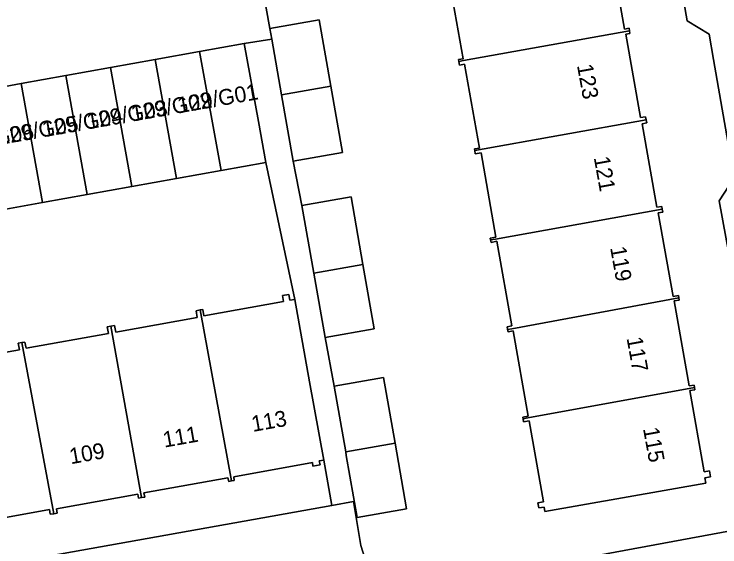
# Model space of a CAD drawing. Extents: x 157793 to 159380, y 380877 to 382313.
# Drawn here: x 158414.16 to 158458.55, y 381448 to 381481.53 of the extents above; entities that cross this region are included whole.
import ezdxf

# ---------------------------------------------------------------- set-up
doc = ezdxf.new("R2010")
doc.units = 0
for name, color, linetype in [('IMGEO_Erf', 7, 'Continuous'), ('IMGEO_Pand', 7, 'Continuous'), ('IMGEO_Pand_nummerreeks', 7, 'Continuous'), ('IMGEO_Rijbaan_lokaal_open', 7, 'Continuous'), ('IMGEO_Voetpad_open', 7, 'Continuous')]:
    doc.layers.add(name, color=color, linetype=linetype)

msp = doc.modelspace()

# ---------------------------------------------------------------- linework, layer by layer
at = {"layer": 'IMGEO_Erf'}
for points in [[(158461.782, 381451.943), (158458.501, 381469.78), (158459.455, 381471.215), (158458.154, 381478.676), (158457.878, 381480.256), (158456.503, 381481.095), (158452.465, 381504.091)], [(158451.623, 381485.839), (158452.548, 381480.584), (158452.836, 381480.635), (158452.865, 381480.468), (158452.895, 381480.301), (158452.627, 381480.254), (158453.549, 381475.01), (158453.877, 381475.067), (158453.912, 381474.87), (158453.946, 381474.675), (158453.655, 381474.624), (158454.579, 381469.373), (158454.893, 381469.428), (158454.926, 381469.245), (158454.958, 381469.062), (158454.677, 381469.013), (158455.602, 381463.753), (158455.938, 381463.812), (158455.963, 381463.67), (158455.987, 381463.532), (158455.678, 381463.478), (158456.618, 381458.131), (158456.928, 381458.185), (158456.954, 381458.038), (158456.98, 381457.89), (158456.659, 381457.834), (158457.557, 381452.729), (158457.888, 381452.787), (158457.955, 381452.405), (158457.609, 381452.344), (158457.668, 381452.008), (158447.538, 381450.226), (158447.489, 381450.507), (158447.16, 381450.449), (158447.105, 381450.764), (158447.447, 381450.824), (158446.549, 381455.931), (158446.202, 381455.87), (158446.169, 381456.058), (158446.152, 381456.155), (158446.496, 381456.215), (158445.55, 381461.595), (158445.224, 381461.538), (158445.199, 381461.678), (158445.169, 381461.85), (158445.459, 381461.901), (158444.523, 381467.227), (158444.16, 381467.163), (158444.133, 381467.312), (158444.112, 381467.431), (158444.462, 381467.493), (158443.529, 381472.797), (158443.169, 381472.734), (158443.131, 381472.949), (158443.114, 381473.044), (158443.421, 381473.098), (158442.492, 381478.378), (158442.178, 381478.323), (158442.138, 381478.554), (158442.119, 381478.66), (158442.397, 381478.709), (158441.464, 381484.012)], [(158429.751, 381483.439), (158430.249, 381480.627), (158433.344, 381481.171), (158434.08, 381476.99), (158434.815, 381472.809), (158431.72, 381472.265), (158432.263, 381469.486), (158435.35, 381470.029), (158436.101, 381465.761), (158436.813, 381461.712), (158433.726, 381461.169), (158434.287, 381458.121), (158437.391, 381458.667), (158438.118, 381454.535), (158438.845, 381450.403), (158435.741, 381449.857), (158435.679, 381449.847), (158435.964, 381448.094), (158436.22, 381447.293)], [(158409.276, 381459.466), (158414.49, 381460.406), (158414.417, 381460.813), (158414.649, 381460.855), (158414.845, 381460.89), (158414.916, 381460.498), (158420.093, 381461.432), (158420.017, 381461.85), (158420.248, 381461.892), (158420.481, 381461.934), (158420.558, 381461.511), (158425.678, 381462.435), (158425.601, 381462.862), (158425.859, 381462.909), (158426.027, 381462.939), (158426.098, 381462.546), (158431.102, 381463.448), (158431.037, 381463.811), (158431.442, 381463.884), (158431.508, 381463.515), (158431.813, 381463.57), (158429.986, 381472.195), (158427.18, 381471.689), (158424.374, 381471.183), (158421.568, 381470.677), (158418.761, 381470.171), (158415.955, 381469.665), (158413.149, 381469.159)], [(158394.586, 381443.534), (158434.145, 381450.6), (158433.635, 381453.465), (158433.354, 381453.415), (158433.401, 381453.155), (158432.958, 381453.075), (158432.918, 381453.298), (158427.97, 381452.406), (158428.011, 381452.182), (158427.832, 381452.15), (158427.656, 381452.118), (158427.613, 381452.353), (158422.324, 381451.399), (158422.372, 381451.131), (158422.18, 381451.096), (158421.992, 381451.062), (158421.948, 381451.308), (158416.825, 381450.384), (158416.871, 381450.125), (158416.652, 381450.086), (158416.436, 381450.047), (158416.381, 381450.352), (158411.079, 381449.396)], [(158440.515, 381445.553), (158459.22, 381448.998)]]:
    msp.add_lwpolyline(points, dxfattribs=at)
at = {"layer": 'IMGEO_Pand'}
for points in [[(158452.865, 381480.468), (158452.836, 381480.635), (158452.548, 381480.584), (158451.623, 381485.839), (158451.868, 381485.883), (158451.841, 381486.039), (158441.064, 381484.177), (158441.104, 381483.948), (158441.464, 381484.012), (158442.397, 381478.709), (158442.119, 381478.66), (158442.138, 381478.554), (158442.417, 381478.608)], [(158430.985, 381476.445), (158434.08, 381476.99), (158433.344, 381481.171), (158430.249, 381480.627), (158430.368, 381479.951)], [(158452.627, 381480.254), (158452.895, 381480.301), (158452.865, 381480.468), (158442.417, 381478.608), (158442.138, 381478.554), (158442.178, 381478.323), (158442.492, 381478.378), (158443.421, 381473.098), (158443.114, 381473.044), (158443.131, 381472.949), (158453.912, 381474.87), (158453.877, 381475.067), (158453.549, 381475.01)], [(158425.831, 381479.174), (158427.18, 381471.689), (158429.986, 381472.195), (158429.524, 381474.76), (158428.637, 381479.68)], [(158423.024, 381478.668), (158424.374, 381471.183), (158427.18, 381471.689), (158425.831, 381479.174)], [(158423.024, 381478.668), (158420.218, 381478.162), (158421.568, 381470.677), (158424.374, 381471.183)], [(158418.761, 381470.171), (158421.568, 381470.677), (158420.218, 381478.162), (158417.412, 381477.656)], [(158418.761, 381470.171), (158417.412, 381477.656), (158414.605, 381477.15), (158415.955, 381469.665)], [(158415.955, 381469.665), (158414.605, 381477.15), (158411.799, 381476.644), (158413.149, 381469.159)], [(158430.985, 381476.445), (158431.72, 381472.265), (158434.815, 381472.809), (158434.08, 381476.99)], [(158444.133, 381467.312), (158444.445, 381467.372), (158454.926, 381469.245), (158454.893, 381469.428), (158454.579, 381469.373), (158453.655, 381474.624), (158453.946, 381474.675), (158453.912, 381474.87), (158443.131, 381472.949), (158443.169, 381472.734), (158443.529, 381472.797), (158444.462, 381467.493), (158444.112, 381467.431)], [(158433.014, 381465.218), (158436.101, 381465.761), (158435.35, 381470.029), (158432.263, 381469.486)], [(158445.199, 381461.678), (158445.464, 381461.728), (158455.963, 381463.67), (158455.938, 381463.812), (158455.602, 381463.753), (158454.677, 381469.013), (158454.958, 381469.062), (158454.926, 381469.245), (158444.445, 381467.372), (158444.133, 381467.312), (158444.16, 381467.163), (158444.523, 381467.227), (158445.459, 381461.901), (158445.169, 381461.85)], [(158433.014, 381465.218), (158433.726, 381461.169), (158436.813, 381461.712), (158436.101, 381465.761)], [(158425.859, 381462.909), (158427.832, 381452.15), (158428.011, 381452.182), (158427.97, 381452.406), (158432.918, 381453.298), (158432.958, 381453.075), (158433.401, 381453.155), (158433.354, 381453.415), (158433.635, 381453.465), (158432.748, 381458.386), (158431.813, 381463.57), (158431.508, 381463.515), (158431.442, 381463.884), (158431.037, 381463.811), (158431.102, 381463.448), (158426.098, 381462.546), (158426.027, 381462.939)], [(158455.678, 381463.478), (158455.987, 381463.532), (158455.963, 381463.67), (158445.464, 381461.728), (158445.199, 381461.678), (158445.224, 381461.538), (158445.55, 381461.595), (158446.496, 381456.215), (158446.152, 381456.155), (158446.169, 381456.058), (158446.477, 381456.116), (158456.954, 381458.038), (158456.928, 381458.185), (158456.618, 381458.131)], [(158422.18, 381451.096), (158422.372, 381451.131), (158422.324, 381451.399), (158427.613, 381452.353), (158427.656, 381452.118), (158427.832, 381452.15), (158425.859, 381462.909), (158425.601, 381462.862), (158425.678, 381462.435), (158420.558, 381461.511), (158420.481, 381461.934), (158420.248, 381461.892)], [(158422.18, 381451.096), (158420.248, 381461.892), (158420.017, 381461.85), (158420.093, 381461.432), (158414.916, 381460.498), (158414.845, 381460.89), (158414.649, 381460.855), (158416.652, 381450.086), (158416.871, 381450.125), (158416.825, 381450.384), (158421.948, 381451.308), (158421.992, 381451.062)], [(158416.652, 381450.086), (158414.649, 381460.855), (158414.417, 381460.813), (158414.49, 381460.406), (158409.276, 381459.466), (158409.196, 381459.91), (158409.018, 381459.878), (158410.914, 381449.086), (158411.128, 381449.125), (158411.079, 381449.396), (158416.381, 381450.352), (158416.436, 381450.047)], [(158438.118, 381454.535), (158437.391, 381458.667), (158434.287, 381458.121), (158435.015, 381453.987)], [(158446.169, 381456.058), (158446.202, 381455.87), (158446.549, 381455.931), (158447.447, 381450.824), (158447.105, 381450.764), (158447.16, 381450.449), (158447.489, 381450.507), (158447.538, 381450.226), (158457.668, 381452.008), (158457.609, 381452.344), (158457.955, 381452.405), (158457.888, 381452.787), (158457.557, 381452.729), (158456.659, 381457.834), (158456.98, 381457.89), (158456.954, 381458.038), (158446.477, 381456.116)], [(158438.118, 381454.535), (158435.015, 381453.987), (158435.055, 381453.758), (158435.741, 381449.857), (158438.845, 381450.403)]]:
    msp.add_lwpolyline(points, close=True, dxfattribs=at)
at = {"layer": 'IMGEO_Rijbaan_lokaal_open'}
msp.add_lwpolyline([(158411.799, 381476.644), (158414.605, 381477.15), (158417.412, 381477.656), (158420.218, 381478.162), (158423.024, 381478.668), (158425.831, 381479.174), (158428.637, 381479.68), (158430.368, 381479.951), (158430.249, 381480.627), (158429.751, 381483.439), (158429.021, 381487.59), (158428.291, 381491.739), (158427.883, 381493.533), (158447.315, 381503.322), (158452.214, 381504.054), (158452.465, 381504.091), (158451.008, 381509.429), (158431.631, 381500), (158417.1, 381492.563), (158415.78, 381491.888), (158416.182, 381491.079), (158413.62, 381489.806)], dxfattribs=at)
at = {"layer": 'IMGEO_Voetpad_open'}
for points in [[(158450.63, 381510.551), (158451.008, 381509.429), (158452.465, 381504.091), (158456.503, 381481.095), (158457.878, 381480.256), (158458.154, 381478.676), (158459.455, 381471.215), (158458.501, 381469.78), (158461.782, 381451.943)], [(158464.422, 381447.924), (158464.88, 381448.294), (158464.449, 381450.402), (158461.278, 381449.879), (158461.076, 381449.936), (158459.22, 381448.998), (158440.515, 381445.553), (158438.502, 381445.428), (158436.724, 381446.379), (158436.22, 381447.293), (158435.964, 381448.094), (158435.679, 381449.847), (158435.516, 381450.845), (158434.145, 381450.6), (158394.586, 381443.534), (158389.628, 381442.752), (158388.705, 381442.588), (158389.687, 381438.882), (158390.797, 381439.449), (158430.056, 381446.433)]]:
    msp.add_lwpolyline(points, dxfattribs=at)
msp.add_lwpolyline([(158433.014, 381465.218), (158432.263, 381469.486), (158431.72, 381472.265), (158430.985, 381476.445), (158430.368, 381479.951), (158428.637, 381479.68), (158429.524, 381474.76), (158429.986, 381472.195), (158431.813, 381463.57), (158432.748, 381458.386), (158433.635, 381453.465), (158434.145, 381450.6), (158435.516, 381450.845), (158435.679, 381449.847), (158435.741, 381449.857), (158435.055, 381453.758), (158435.015, 381453.987), (158434.287, 381458.121), (158433.726, 381461.169)], close=True, dxfattribs=at)

# ---------------------------------------------------------------- texts
at = {"layer": 'IMGEO_Pand_nummerreeks'}
for s, rotation, p in [('123', 280.2958, (158449.559, 381478.298)), ('129/G01', 10.0232, (158424.525, 381475.282)), ('129/G02', 10.0232, (158421.611, 381474.766)), ('129/G03', 10.0232, (158418.818, 381474.273)), ('129/G04', 10.0232, (158416.018, 381473.778)), ('129/G05', 10.0232, (158413.219, 381473.283)), ('129/G06', 10.0232, (158410.419, 381472.788)), ('121', 280.2949, (158450.614, 381472.496)), ('119', 280.2949, (158451.643, 381466.826)), ('117', 280.2958, (158452.677, 381461.134)), ('113', 10.0814, (158429.178, 381455.232)), ('111', 10.0814, (158423.609, 381454.243)), ('115', 280.2949, (158453.711, 381455.443)), ('109', 10.0814, (158417.728, 381453.197))]:
    msp.add_text(s, height=1, rotation=rotation, dxfattribs=at).set_placement(p)

doc.saveas('drawing.dxf')
